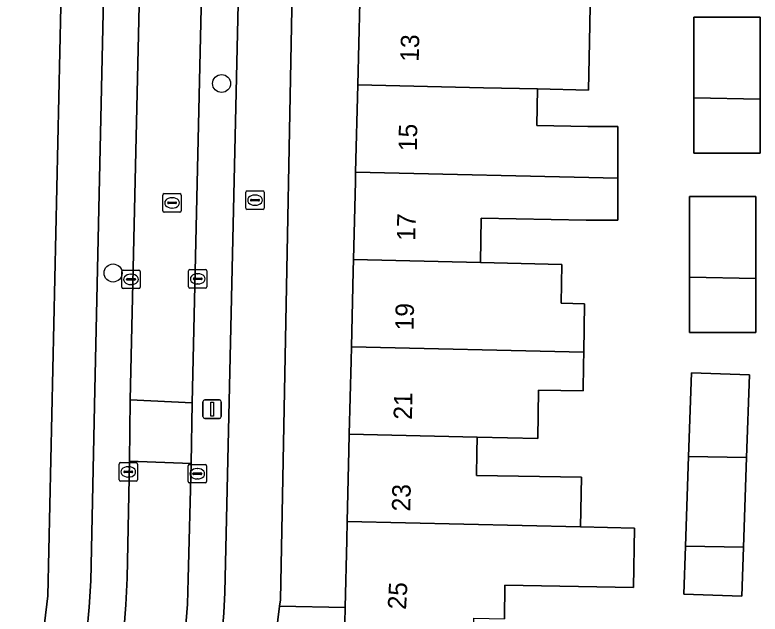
# Model space of a CAD drawing. Extents: x 162172 to 163187, y 382874 to 383685.
# Drawn here: x 163091.57 to 163132.03, y 383183.79 to 383216.32 of the extents above; entities that cross this region are included whole.
import ezdxf

# ---------------------------------------------------------------- set-up
doc = ezdxf.new("R2010")
doc.units = 0
for name, color, linetype in [('IMGEO_Boom', 7, 'Continuous'), ('IMGEO_Brandkraan', 7, 'Continuous'), ('IMGEO_Erf', 7, 'Continuous'), ('IMGEO_Kolk', 7, 'Continuous'), ('IMGEO_Lichtmast', 7, 'Continuous'), ('IMGEO_Pand', 7, 'Continuous'), ('IMGEO_Pand_nummerreeks', 7, 'Continuous'), ('IMGEO_Parkeervlak_open', 7, 'Continuous'), ('IMGEO_Rijbaan_lokaal_open', 7, 'Continuous'), ('IMGEO_Rioolput', 7, 'Continuous'), ('IMGEO_Voetpad_open', 7, 'Continuous')]:
    doc.layers.add(name, color=color, linetype=linetype)

msp = doc.modelspace()

# ---------------------------------------------------------------- linework, layer by layer
at = {"layer": 'IMGEO_Boom'}
for centre in [(163102.796, 383212.597), (163096.903, 383202.309)]:
    msp.add_circle(centre, 0.489, dxfattribs=at)
at = {"layer": 'IMGEO_Brandkraan'}
for p, q in [((163104.111, 383205.838), (163104.111, 383206.69)), ((163104.186, 383206.764), (163105.038, 383206.764)), ((163104.599, 383206.544), (163104.624, 383206.544)), ((163105.112, 383206.69), (163105.112, 383205.838)), ((163104.37, 383206.258), (163104.37, 383206.27)), ((163104.808, 383206.221), (163104.41, 383206.221)), ((163104.413, 383206.307), (163104.811, 383206.307)), ((163104.854, 383206.27), (163104.854, 383206.258)), ((163105.038, 383205.764), (163104.186, 383205.764)), ((163104.622, 383205.984), (163104.597, 383205.984))]:
    msp.add_line(p, q, dxfattribs=at)
for points in [[(163104.111, 383205.838), (163104.111, 383206.69)], [(163104.186, 383206.764), (163105.038, 383206.764)], [(163105.112, 383206.69), (163105.112, 383205.838)], [(163105.038, 383205.764), (163104.186, 383205.764)]]:
    msp.add_lwpolyline(points, dxfattribs=at)
for centre, radius, start, end in [((163104.188, 383206.688), 0.0765, 91.552, 178.448), ((163104.188, 383206.688), 0.0765, 91.552, 178.448), ((163105.036, 383206.688), 0.0765, 1.552, 88.448), ((163105.036, 383206.688), 0.0765, 1.552, 88.448), ((163104.41, 383206.267), 0.0403, 85.8775, 175.7526), ((163104.407, 383206.257), 0.0366, 178.938, 274.7102), ((163104.811, 383206.264), 0.043, 264.8664, 352.4533), ((163104.815, 383206.269), 0.0386, 1.7309, 96.639), ((163104.188, 383205.84), 0.0765, 181.552, 268.448), ((163104.188, 383205.84), 0.0765, 181.552, 268.448), ((163105.036, 383205.84), 0.0765, 271.552, 358.448), ((163105.036, 383205.84), 0.0765, 271.552, 358.448)]:
    msp.add_arc(centre, radius, start, end, dxfattribs=at)
for centre, major_axis, ratio, start_param, end_param in [((163104.598, 383206.264), (-0.387, 0.002), 0.722429, 4.712389, 7.853982), ((163104.623, 383206.264), (-0.39, 0.002), 0.717154, 1.570796, 4.712389)]:
    msp.add_ellipse(centre, major_axis=major_axis, ratio=ratio, start_param=start_param, end_param=end_param, dxfattribs=at)
at = {"layer": 'IMGEO_Erf'}
for points in [[(163085.639, 383120.779), (163093.359, 383184.774), (163094.727, 383246.322)], [(163106.84, 383228.929), (163105.99, 383184.569), (163105.948, 383184.229), (163109.506, 383184.144), (163109.594, 383187.81), (163109.618, 383188.815), (163109.71, 383192.677), (163109.731, 383193.558), (163109.827, 383197.544), (163109.845, 383198.301), (163109.944, 383202.411), (163109.959, 383203.044), (163110.06, 383207.278), (163110.072, 383207.787), (163110.186, 383212.53), (163110.294, 383217.013)], [(163122.802, 383216.788), (163122.767, 383214.853), (163122.72, 383212.235), (163119.947, 383212.3), (163119.911, 383210.314), (163122.683, 383210.263), (163124.312, 383210.263), (163124.312, 383207.452), (163124.312, 383205.179), (163122.591, 383205.179), (163116.892, 383205.284), (163116.848, 383202.882), (163121.266, 383202.778), (163121.227, 383200.667), (163122.508, 383200.643), (163122.46, 383198.006), (163122.448, 383197.317), (163122.422, 383195.905), (163120.005, 383195.949), (163119.957, 383193.318), (163116.675, 383193.395), (163116.66, 383192.552), (163116.637, 383191.322), (163122.336, 383191.217), (163122.287, 383188.521), (163125.214, 383188.453), (163125.155, 383185.236), (163118.182, 383185.364), (163118.149, 383183.539)]]:
    msp.add_lwpolyline(points, dxfattribs=at)
for points in [[(163128.439, 383208.822), (163128.439, 383211.817), (163128.439, 383216.192), (163132.034, 383216.192), (163132.034, 383211.753), (163132.034, 383208.822)], [(163128.206, 383199.087), (163128.206, 383202.082), (163128.206, 383206.457), (163131.801, 383206.457), (163131.801, 383202.018), (163131.801, 383199.087)], [(163127.985, 383187.478), (163128.151, 383192.345), (163128.306, 383196.891), (163131.451, 383196.784), (163131.298, 383192.289), (163131.132, 383187.421), (163131.041, 383184.765), (163127.896, 383184.873)]]:
    msp.add_lwpolyline(points, close=True, dxfattribs=at)
at = {"layer": 'IMGEO_Kolk'}
for p, q in [((163101.075, 383202.493), (163101.927, 383202.493)), ((163097.378, 383201.537), (163097.378, 383202.389)), ((163097.453, 383202.463), (163098.305, 383202.463)), ((163097.866, 383202.243), (163097.891, 383202.243)), ((163098.379, 383202.389), (163098.379, 383201.537)), ((163101, 383201.567), (163101, 383202.419)), ((163101.488, 383202.273), (163101.513, 383202.273)), ((163102.001, 383202.419), (163102.001, 383201.567)), ((163097.637, 383201.957), (163097.637, 383201.969)), ((163098.075, 383201.92), (163097.677, 383201.92)), ((163097.68, 383202.006), (163098.078, 383202.006)), ((163097.889, 383201.683), (163097.864, 383201.683)), ((163098.121, 383201.969), (163098.121, 383201.957)), ((163101.259, 383201.987), (163101.259, 383201.999)), ((163101.697, 383201.95), (163101.299, 383201.95)), ((163101.302, 383202.036), (163101.7, 383202.036)), ((163101.511, 383201.713), (163101.486, 383201.713)), ((163101.743, 383201.999), (163101.743, 383201.987)), ((163098.305, 383201.463), (163097.453, 383201.463)), ((163101.927, 383201.493), (163101.075, 383201.493)), ((163097.302, 383192.013), (163098.154, 383192.013)), ((163097.227, 383191.087), (163097.227, 383191.939)), ((163097.529, 383191.556), (163097.927, 383191.556)), ((163097.715, 383191.793), (163097.74, 383191.793)), ((163098.228, 383191.939), (163098.228, 383191.087)), ((163100.974, 383190.985), (163100.974, 383191.837)), ((163101.049, 383191.911), (163101.901, 383191.911)), ((163101.462, 383191.691), (163101.487, 383191.691)), ((163101.975, 383191.837), (163101.975, 383190.985)), ((163097.486, 383191.507), (163097.486, 383191.519)), ((163097.924, 383191.47), (163097.526, 383191.47)), ((163097.738, 383191.233), (163097.713, 383191.233)), ((163097.97, 383191.519), (163097.97, 383191.507)), ((163101.233, 383191.405), (163101.233, 383191.417)), ((163101.671, 383191.368), (163101.273, 383191.368)), ((163101.276, 383191.454), (163101.674, 383191.454)), ((163101.717, 383191.417), (163101.717, 383191.405)), ((163098.154, 383191.013), (163097.302, 383191.013)), ((163101.901, 383190.911), (163101.049, 383190.911)), ((163101.485, 383191.131), (163101.46, 383191.131))]:
    msp.add_line(p, q, dxfattribs=at)
for points in [[(163101.075, 383202.493), (163101.927, 383202.493)], [(163097.378, 383201.537), (163097.378, 383202.389)], [(163097.453, 383202.463), (163098.305, 383202.463)], [(163098.379, 383202.389), (163098.379, 383201.537)], [(163101, 383201.567), (163101, 383202.419)], [(163102.001, 383202.419), (163102.001, 383201.567)], [(163098.305, 383201.463), (163097.453, 383201.463)], [(163101.927, 383201.493), (163101.075, 383201.493)], [(163097.302, 383192.013), (163098.154, 383192.013)], [(163097.227, 383191.087), (163097.227, 383191.939)], [(163098.228, 383191.939), (163098.228, 383191.087)], [(163100.974, 383190.985), (163100.974, 383191.837)], [(163101.049, 383191.911), (163101.901, 383191.911)], [(163101.975, 383191.837), (163101.975, 383190.985)], [(163098.154, 383191.013), (163097.302, 383191.013)], [(163101.901, 383190.911), (163101.049, 383190.911)]]:
    msp.add_lwpolyline(points, dxfattribs=at)
for centre, radius, start, end in [((163101.077, 383202.417), 0.0765, 91.552, 178.448), ((163101.077, 383202.417), 0.0765, 91.552, 178.448), ((163101.925, 383202.417), 0.0765, 1.552, 88.448), ((163101.925, 383202.417), 0.0765, 1.552, 88.448), ((163097.455, 383202.387), 0.0765, 91.552, 178.448), ((163097.455, 383202.387), 0.0765, 91.552, 178.448), ((163098.303, 383202.387), 0.0765, 1.552, 88.448), ((163098.303, 383202.387), 0.0765, 1.552, 88.448), ((163097.677, 383201.966), 0.0403, 85.8775, 175.7526), ((163097.674, 383201.956), 0.0366, 178.938, 274.7102), ((163098.078, 383201.963), 0.043, 264.8664, 352.4533), ((163098.082, 383201.968), 0.0386, 1.7309, 96.639), ((163101.299, 383201.996), 0.0403, 85.8775, 175.7526), ((163101.296, 383201.986), 0.0366, 178.938, 274.7102), ((163101.7, 383201.993), 0.043, 264.8664, 352.4533), ((163101.704, 383201.998), 0.0386, 1.7309, 96.639), ((163097.455, 383201.539), 0.0765, 181.552, 268.448), ((163097.455, 383201.539), 0.0765, 181.552, 268.448), ((163098.303, 383201.539), 0.0765, 271.552, 358.448), ((163098.303, 383201.539), 0.0765, 271.552, 358.448), ((163101.077, 383201.569), 0.0765, 181.552, 268.448), ((163101.077, 383201.569), 0.0765, 181.552, 268.448), ((163101.925, 383201.569), 0.0765, 271.552, 358.448), ((163101.925, 383201.569), 0.0765, 271.552, 358.448), ((163097.304, 383191.937), 0.0765, 91.552, 178.448), ((163097.304, 383191.937), 0.0765, 91.552, 178.448), ((163098.152, 383191.937), 0.0765, 1.552, 88.448), ((163098.152, 383191.937), 0.0765, 1.552, 88.448), ((163097.526, 383191.516), 0.0403, 85.8775, 175.7526), ((163097.931, 383191.518), 0.0386, 1.7309, 96.639), ((163101.051, 383191.835), 0.0765, 91.552, 178.448), ((163101.051, 383191.835), 0.0765, 91.552, 178.448), ((163101.899, 383191.835), 0.0765, 1.552, 88.448), ((163101.899, 383191.835), 0.0765, 1.552, 88.448), ((163097.523, 383191.506), 0.0366, 178.938, 274.7102), ((163097.927, 383191.513), 0.043, 264.8664, 352.4533), ((163101.273, 383191.414), 0.0403, 85.8775, 175.7526), ((163101.27, 383191.404), 0.0366, 178.938, 274.7102), ((163101.674, 383191.411), 0.043, 264.8664, 352.4533), ((163101.678, 383191.416), 0.0386, 1.7309, 96.639), ((163097.304, 383191.089), 0.0765, 181.552, 268.448), ((163097.304, 383191.089), 0.0765, 181.552, 268.448), ((163098.152, 383191.089), 0.0765, 271.552, 358.448), ((163098.152, 383191.089), 0.0765, 271.552, 358.448), ((163101.051, 383190.987), 0.0765, 181.552, 268.448), ((163101.051, 383190.987), 0.0765, 181.552, 268.448), ((163101.899, 383190.987), 0.0765, 271.552, 358.448), ((163101.899, 383190.987), 0.0765, 271.552, 358.448)]:
    msp.add_arc(centre, radius, start, end, dxfattribs=at)
for centre, major_axis, ratio, start_param, end_param in [((163097.865, 383201.963), (-0.387, 0.002), 0.722429, 4.712389, 7.853982), ((163097.89, 383201.963), (-0.39, 0.002), 0.717154, 1.570796, 4.712389), ((163101.487, 383201.993), (-0.387, 0.002), 0.722429, 4.712389, 7.853982), ((163101.512, 383201.993), (-0.39, 0.002), 0.717154, 1.570796, 4.712389), ((163097.714, 383191.513), (-0.387, 0.002), 0.722429, 4.712389, 7.853982), ((163097.739, 383191.513), (-0.39, 0.002), 0.717154, 1.570796, 4.712389), ((163101.461, 383191.411), (-0.387, 0.002), 0.722429, 4.712389, 7.853982), ((163101.486, 383191.411), (-0.39, 0.002), 0.717154, 1.570796, 4.712389)]:
    msp.add_ellipse(centre, major_axis=major_axis, ratio=ratio, start_param=start_param, end_param=end_param, dxfattribs=at)
at = {"layer": 'IMGEO_Lichtmast'}
for p, q in [((163101.785, 383194.517), (163101.785, 383195.317)), ((163101.785, 383195.317), (163101.785, 383194.517)), ((163101.885, 383195.417), (163102.675, 383195.417)), ((163102.675, 383195.417), (163101.885, 383195.417)), ((163102.775, 383195.317), (163102.775, 383194.517)), ((163102.775, 383194.517), (163102.775, 383195.317)), ((163102.675, 383194.417), (163101.885, 383194.417)), ((163101.885, 383194.417), (163102.675, 383194.417))]:
    msp.add_line(p, q, dxfattribs=at)
msp.add_lwpolyline([(163102.205, 383195.292), (163102.355, 383195.292), (163102.355, 383194.542), (163102.205, 383194.542), (163102.205, 383195.292)], dxfattribs=at)
for centre, start, end in [((163101.885, 383195.317), 90, 180), ((163101.885, 383195.317), 90, 180), ((163102.675, 383195.317), 0, 90), ((163102.675, 383195.317), 360, 90), ((163101.885, 383194.517), 180, 270), ((163101.885, 383194.517), 180, 270), ((163102.675, 383194.517), 270, 0), ((163102.675, 383194.517), 270, 0)]:
    msp.add_arc(centre, 0.1, start, end, dxfattribs=at)
at = {"layer": 'IMGEO_Pand'}
for points in [[(163122.802, 383216.788), (163122.806, 383216.979), (163110.3, 383217.273), (163110.294, 383217.013), (163110.186, 383212.53), (163117.02, 383212.369), (163119.947, 383212.3), (163122.72, 383212.235), (163122.767, 383214.853)], [(163132.034, 383211.753), (163132.034, 383216.192), (163128.439, 383216.192), (163128.439, 383211.817)], [(163124.312, 383210.263), (163122.683, 383210.263), (163119.911, 383210.314), (163119.947, 383212.3), (163117.02, 383212.369), (163110.186, 383212.53), (163110.072, 383207.787), (163124.312, 383207.452)], [(163132.034, 383211.753), (163128.439, 383211.817), (163128.439, 383208.822), (163132.034, 383208.822)], [(163110.072, 383207.787), (163110.06, 383207.278), (163109.959, 383203.044), (163116.848, 383202.882), (163116.892, 383205.284), (163122.591, 383205.179), (163124.312, 383205.179), (163124.312, 383207.452)], [(163128.206, 383202.082), (163131.801, 383202.018), (163131.801, 383206.457), (163128.206, 383206.457)], [(163116.848, 383202.882), (163109.959, 383203.044), (163109.944, 383202.411), (163109.845, 383198.301), (163122.46, 383198.006), (163122.508, 383200.643), (163121.227, 383200.667), (163121.266, 383202.778)], [(163128.206, 383202.082), (163128.206, 383199.087), (163131.801, 383199.087), (163131.801, 383202.018)], [(163122.448, 383197.317), (163122.46, 383198.006), (163109.845, 383198.301), (163109.827, 383197.544), (163109.731, 383193.558), (163116.675, 383193.395), (163119.957, 383193.318), (163120.005, 383195.949), (163122.422, 383195.905)], [(163131.298, 383192.289), (163131.451, 383196.784), (163128.306, 383196.891), (163128.151, 383192.345)], [(163122.287, 383188.521), (163122.336, 383191.217), (163116.637, 383191.322), (163116.66, 383192.552), (163116.675, 383193.395), (163109.731, 383193.558), (163109.71, 383192.677), (163109.618, 383188.815)], [(163127.985, 383187.478), (163131.132, 383187.421), (163131.298, 383192.289), (163128.151, 383192.345)], [(163125.214, 383188.453), (163122.287, 383188.521), (163109.618, 383188.815), (163109.594, 383187.81), (163109.506, 383184.144), (163109.486, 383183.315), (163116.483, 383182.82), (163116.496, 383183.501), (163116.497, 383183.569), (163118.149, 383183.539), (163118.182, 383185.364), (163125.155, 383185.236)], [(163127.985, 383187.478), (163127.896, 383184.873), (163131.041, 383184.765), (163131.132, 383187.421)]]:
    msp.add_lwpolyline(points, close=True, dxfattribs=at)
at = {"layer": 'IMGEO_Parkeervlak_open'}
for points in [[(163088.666, 383114.485), (163088.944, 383115.819), (163089.188, 383117.161), (163089.396, 383118.508), (163091.989, 383139.272), (163092.408, 383142.593), (163097.343, 383181.43), (163097.492, 383182.861), (163097.6, 383184.296), (163097.666, 383185.733), (163097.793, 383192.095), (163097.839, 383195.416), (163098.903, 383242.236), (163098.994, 383245.57), (163099.431, 383263.705), (163099.55, 383265.112), (163099.718, 383266.514), (163099.935, 383267.91), (163100.779, 383272.585)], [(163104.082, 383272.207), (163103.135, 383266.456), (163102.92, 383264.33), (163102.77, 383262.199), (163102.686, 383260.064), (163102.341, 383245.436), (163102.273, 383242.135), (163101.201, 383195.263), (163101.144, 383191.959), (163100.984, 383185.699), (163100.94, 383184.333), (163100.834, 383182.97), (163100.664, 383181.614), (163095.698, 383142.167), (163095.26, 383138.814), (163092.892, 383120.13), (163092.696, 383118.676), (163092.457, 383117.229), (163092.174, 383115.79), (163088.032, 383096.695)], [(163094.301, 383116.074), (163094.543, 383117.198), (163094.726, 383118.333), (163094.849, 383119.476), (163097.599, 383141.275), (163102.695, 383181.641), (163102.824, 383182.747), (163102.918, 383183.858), (163102.977, 383184.97), (163103.593, 383212.133), (163104.424, 383248.788), (163104.763, 383262.782), (163104.866, 383264), (163104.901, 383265.223), (163104.867, 383266.445), (163105.957, 383271.284)], [(163097.108, 383249.999), (163095.92, 383195.958), (163095.692, 383185.588), (163095.609, 383184.173), (163095.484, 383182.761), (163095.316, 383181.353), (163087.724, 383121.555)]]:
    msp.add_lwpolyline(points, dxfattribs=at)
at = {"layer": 'IMGEO_Rijbaan_lokaal_open'}
for points in [[(163102.273, 383242.135), (163098.903, 383242.236), (163097.839, 383195.416), (163101.201, 383195.263)], [(163101.201, 383195.263), (163097.839, 383195.416), (163097.793, 383192.095), (163101.144, 383191.959)], [(163100.664, 383181.614), (163100.834, 383182.97), (163100.94, 383184.333), (163100.984, 383185.699), (163101.144, 383191.959), (163097.793, 383192.095), (163097.666, 383185.733), (163097.6, 383184.296), (163097.492, 383182.861), (163097.343, 383181.43), (163092.408, 383142.593), (163095.698, 383142.167)]]:
    msp.add_lwpolyline(points, close=True, dxfattribs=at)
at = {"layer": 'IMGEO_Rioolput'}
for p, q in [((163099.607, 383205.691), (163099.607, 383206.543)), ((163099.682, 383206.617), (163100.534, 383206.617)), ((163100.608, 383206.543), (163100.608, 383205.691)), ((163099.866, 383206.111), (163099.866, 383206.123)), ((163099.909, 383206.16), (163100.307, 383206.16)), ((163100.095, 383206.397), (163100.12, 383206.397)), ((163100.35, 383206.123), (163100.35, 383206.111)), ((163100.304, 383206.074), (163099.906, 383206.074)), ((163100.118, 383205.837), (163100.093, 383205.837)), ((163100.534, 383205.617), (163099.682, 383205.617))]:
    msp.add_line(p, q, dxfattribs=at)
for points in [[(163099.607, 383205.691), (163099.607, 383206.543)], [(163099.682, 383206.617), (163100.534, 383206.617)], [(163100.608, 383206.543), (163100.608, 383205.691)], [(163100.534, 383205.617), (163099.682, 383205.617)]]:
    msp.add_lwpolyline(points, dxfattribs=at)
for centre, radius, start, end in [((163099.684, 383206.541), 0.0765, 91.552, 178.448), ((163099.684, 383206.541), 0.0765, 91.552, 178.448), ((163100.532, 383206.541), 0.0765, 1.552, 88.448), ((163100.532, 383206.541), 0.0765, 1.552, 88.448), ((163099.906, 383206.12), 0.0403, 85.8775, 175.7526), ((163100.311, 383206.122), 0.0386, 1.7309, 96.639), ((163099.903, 383206.11), 0.0366, 178.938, 274.7102), ((163100.307, 383206.117), 0.043, 264.8664, 352.4533), ((163099.684, 383205.693), 0.0765, 181.552, 268.448), ((163099.684, 383205.693), 0.0765, 181.552, 268.448), ((163100.532, 383205.693), 0.0765, 271.552, 358.448), ((163100.532, 383205.693), 0.0765, 271.552, 358.448)]:
    msp.add_arc(centre, radius, start, end, dxfattribs=at)
for centre, major_axis, ratio, start_param, end_param in [((163100.094, 383206.117), (-0.387, 0.002), 0.722429, 4.712389, 7.853982), ((163100.119, 383206.117), (-0.39, 0.002), 0.717154, 1.570796, 4.712389)]:
    msp.add_ellipse(centre, major_axis=major_axis, ratio=ratio, start_param=start_param, end_param=end_param, dxfattribs=at)
at = {"layer": 'IMGEO_Voetpad_open'}
for points in [[(163105.957, 383271.284), (163104.867, 383266.445), (163104.901, 383265.223), (163104.866, 383264), (163104.763, 383262.782), (163104.424, 383248.788), (163103.593, 383212.133), (163102.977, 383184.97), (163102.918, 383183.858), (163102.824, 383182.747), (163102.695, 383181.641), (163097.599, 383141.275), (163094.849, 383119.476), (163094.726, 383118.333), (163094.543, 383117.198), (163094.301, 383116.074), (163090.123, 383096.921)], [(163088.032, 383096.695), (163087.256, 383092.943), (163092.186, 383091.714), (163092.087, 383092.578), (163092.385, 383094.581), (163094.101, 383102.58), (163095.699, 383110.03), (163097.186, 383116.626), (163097.649, 383120.13), (163097.845, 383121.618), (163103.461, 383164.305), (163105.763, 383182.746), (163105.948, 383184.229), (163105.99, 383184.569), (163106.84, 383228.929), (163107.314, 383246.077), (163107.422, 383250), (163107.435, 383250.497), (163107.146, 383250.5), (163107.49, 383263.041), (163108.772, 383271.163)], [(163087.724, 383121.555), (163095.316, 383181.353), (163095.484, 383182.761), (163095.609, 383184.173), (163095.692, 383185.588), (163095.92, 383195.958), (163097.108, 383249.999)], [(163094.727, 383246.322), (163093.359, 383184.774), (163085.639, 383120.779), (163085.594, 383120.406), (163085.425, 383119.008), (163084.848, 383116.231), (163082.278, 383104.451), (163080.745, 383097.467), (163080.543, 383097.511), (163080.285, 383096.581), (163082.7, 383096.377), (163086.909, 383115.832)]]:
    msp.add_lwpolyline(points, dxfattribs=at)
msp.add_lwpolyline([(163109.506, 383184.144), (163105.948, 383184.229), (163105.763, 383182.746), (163109.468, 383182.568), (163109.486, 383183.315)], close=True, dxfattribs=at)

# ---------------------------------------------------------------- texts
at = {"layer": 'IMGEO_Pand_nummerreeks'}
for s, rotation, p in [('13', 88.6251, (163113.497, 383213.766)), ('15', 88.9288, (163113.397, 383208.916)), ('17', 88.9526, (163113.307, 383204.049)), ('19', 88.9632, (163113.219, 383199.182)), ('21', 88.9517, (163113.132, 383194.336)), ('23', 88.9761, (163113.041, 383189.356)), ('25', 86.8375, (163112.808, 383184.013))]:
    msp.add_text(s, height=1, rotation=rotation, dxfattribs=at).set_placement(p)

doc.saveas('drawing.dxf')
